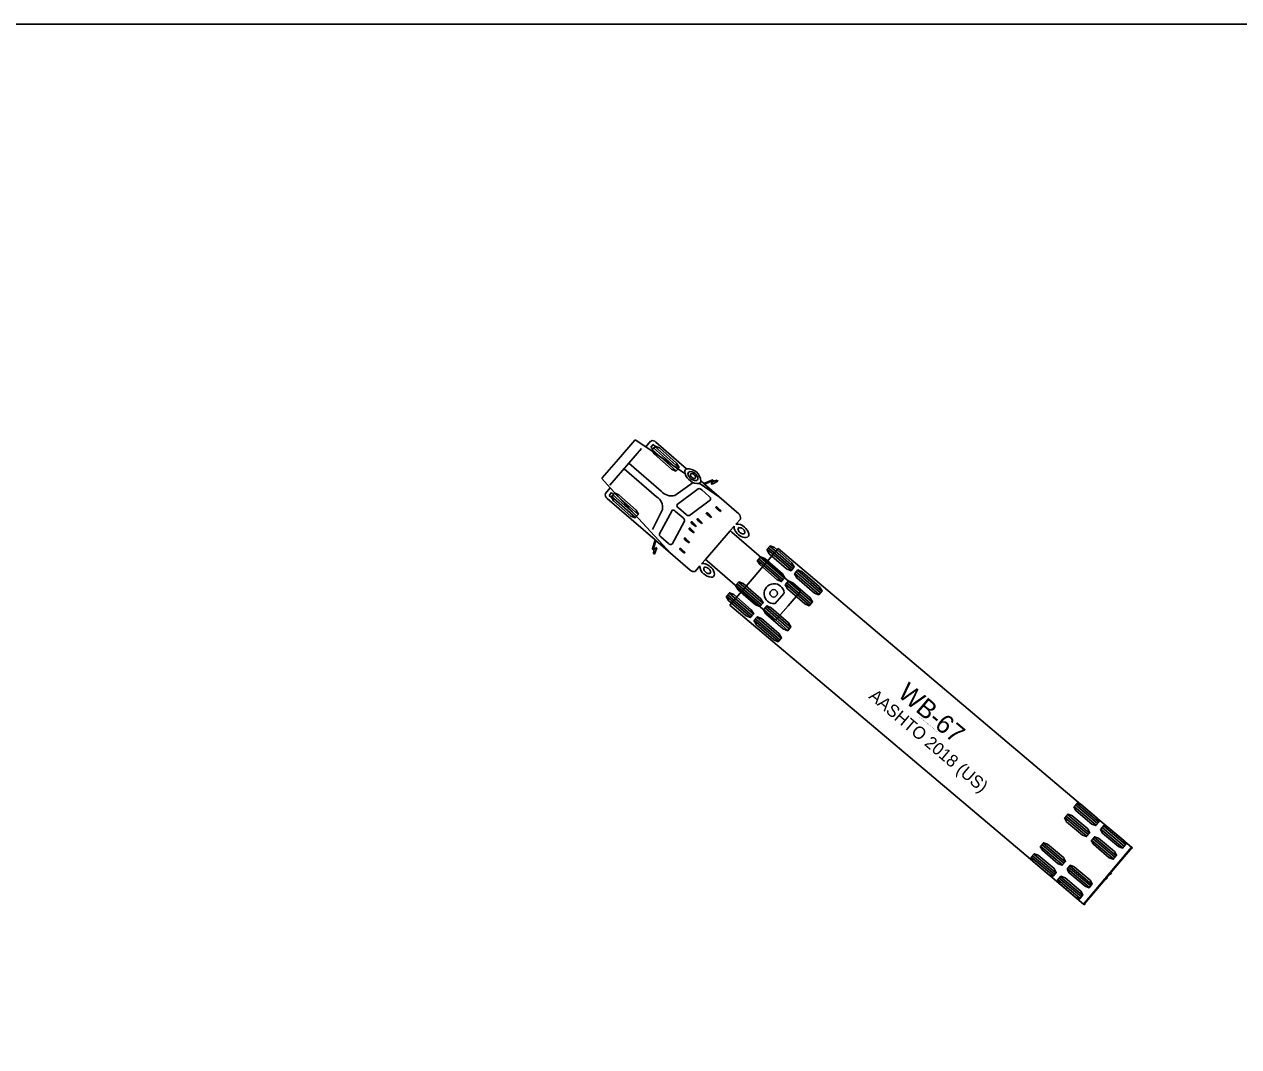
# Model space of a CAD drawing. Extents: x 973688 to 979179, y 703586 to 707602.
# Drawn here: x 977653.8 to 977792.5, y 704528.7 to 704645.4 of the extents above; entities that cross this region are included whole.
import ezdxf

# ---------------------------------------------------------------- set-up
doc = ezdxf.new("R2010")
doc.units = 0
doc.layers.add('EB Left', color=7, linetype='Continuous')
doc.layers.add('NO PLOT', color=7, linetype='Continuous')

msp = doc.modelspace()

# ---------------------------------------------------------------- linework, layer by layer
at = {"layer": 'EB Left'}
for p, q in [((977721.64, 704595.77), (977723.51, 704597.93)), ((977723.51, 704597.93), (977723.55, 704597.98)), ((977723.55, 704597.98), (977724.74, 704597.17)), ((977724.74, 704597.18), (977725.3, 704597.83)), ((977724.74, 704597.17), (977724.74, 704597.18)), ((977729.22, 704594.11), (977724.74, 704597.17)), ((977725.59, 704597.42), (977725.32, 704597.11)), ((977725.32, 704597.11), (977725.59, 704596.88)), ((977725.86, 704597.19), (977725.59, 704597.42)), ((977725.59, 704596.88), (977725.86, 704597.19)), ((977725.61, 704597.04), (977728.35, 704594.61)), ((977725.76, 704597.21), (977728.51, 704594.78)), ((977725.89, 704597.71), (977729.4, 704594.67)), ((977719.76, 704593.61), (977721.64, 704595.77)), ((977724.27, 704596.98), (977720.63, 704592.77)), ((977725.46, 704596.87), (977728.2, 704594.44)), ((977722.27, 704594.67), (977725.97, 704591.46)), ((977722.82, 704595.3), (977726.52, 704592.1)), ((977719.72, 704593.56), (977719.76, 704593.61)), ((977720.69, 704592.5), (977719.72, 704593.56)), ((977728.06, 704591.62), (977730.17, 704593.08)), ((977733.16, 704591.41), (977730.84, 704593)), ((977731.05, 704593.24), (977731.38, 704592.96)), ((977731.38, 704592.96), (977731.39, 704592.96)), ((977731.46, 704592.89), (977731.38, 704592.95)), ((977731.39, 704592.96), (977732.3, 704593.37)), ((977732.35, 704593.3), (977731.46, 704592.89)), ((977731.46, 704592.89), (977735.37, 704589.5)), ((977732.23, 704592.95), (977732.45, 704593.23)), ((977732.31, 704592.89), (977732.23, 704592.95)), ((977732.98, 704593.26), (977732.31, 704592.89)), ((977732.39, 704593.28), (977732.35, 704593.3)), ((977732.35, 704593.3), (977732.35, 704593.3)), ((977732.45, 704593.23), (977732.39, 704593.28)), ((977732.39, 704593.28), (977732.39, 704593.28)), ((977732.39, 704593.28), (977732.39, 704593.28)), ((977732.43, 704593.31), (977732.49, 704593.26)), ((977732.45, 704593.23), (977732.47, 704593.25)), ((977732.45, 704593.23), (977732.45, 704593.23)), ((977732.47, 704593.25), (977732.49, 704593.26)), ((977732.49, 704593.26), (977732.5, 704593.26)), ((977732.5, 704593.26), (977732.88, 704593.34)), ((977732.88, 704593.34), (977732.89, 704593.34)), ((977732.89, 704593.34), (977732.98, 704593.26)), ((977732.98, 704593.26), (977732.98, 704593.26)), ((977720.13, 704591.85), (977720.69, 704592.49)), ((977720.56, 704591.62), (977720.83, 704591.93)), ((977720.83, 704591.39), (977720.56, 704591.62)), ((977727.59, 704584.99), (977720.69, 704592.5)), ((977720.69, 704592.49), (977720.69, 704592.5)), ((977720.81, 704591.52), (977723.56, 704589.09)), ((977720.83, 704591.93), (977721.1, 704591.7)), ((977721.1, 704591.7), (977720.83, 704591.39)), ((977720.97, 704591.69), (977723.71, 704589.26)), ((977721.12, 704591.86), (977723.86, 704589.43)), ((977730.74, 704592.37), (977728.33, 704590.57)), ((977731.99, 704591.51), (977731.13, 704592.25)), ((977725.81, 704586.53), (977720.33, 704591.28)), ((977728.48, 704590.18), (977729.34, 704589.44)), ((977729.73, 704589.32), (977732.14, 704591.12)), ((977733.28, 704589.78), (977732.84, 704590.11)), ((977732.95, 704590.23), (977733.34, 704589.85)), ((977726.66, 704590), (977725.52, 704587.72)), ((977726.3, 704587.24), (977727.74, 704589.88)), ((977728.14, 704589.79), (977729, 704589.05)), ((977731.15, 704588.41), (977730.7, 704588.74)), ((977730.81, 704588.87), (977731.2, 704588.48)), ((977732.2, 704589.11), (977731.75, 704589.44)), ((977731.86, 704589.57), (977732.25, 704589.18)), ((977732.25, 704589.18), (977732.2, 704589.11)), ((977733.34, 704589.85), (977733.28, 704589.78)), ((977735.58, 704588.96), (977735.03, 704588.32)), ((977729.17, 704588.68), (977727.74, 704586.04)), ((977730.22, 704587.34), (977729.78, 704587.67)), ((977729.89, 704587.8), (977730.28, 704587.41)), ((977730.45, 704588.08), (977730.01, 704588.41)), ((977730.12, 704588.53), (977730.51, 704588.14)), ((977730.28, 704587.41), (977730.22, 704587.34)), ((977730.51, 704588.14), (977730.45, 704588.08)), ((977731.2, 704588.48), (977731.15, 704588.41)), ((977734.39, 704587.58), (977731.56, 704584.31)), ((977734.84, 704588.1), (977734.39, 704587.59)), ((977734.39, 704587.59), (977734.57, 704587.43)), ((977734.57, 704587.43), (977742.4, 704580.64)), ((977725.53, 704585.56), (977725.81, 704586.52)), ((977725.89, 704586.46), (977725.61, 704585.52)), ((977725.81, 704586.52), (977725.81, 704586.53)), ((977725.89, 704586.46), (977725.82, 704586.53)), ((977729.8, 704583.07), (977725.89, 704586.46)), ((977727.33, 704586.13), (977726.47, 704586.87)), ((977729.68, 704586.2), (977729.22, 704586.55)), ((977729.33, 704586.67), (977729.73, 704586.27)), ((977729.73, 704586.27), (977729.68, 704586.2)), ((977725.61, 704585.52), (977725.61, 704585.52)), ((977725.61, 704585.52), (977725.63, 704585.48)), ((977725.67, 704585.38), (977725.61, 704585.44)), ((977725.63, 704585.48), (977725.63, 704585.48)), ((977725.63, 704585.48), (977725.63, 704585.48)), ((977725.63, 704585.48), (977725.69, 704585.43)), ((977725.64, 704584.98), (977725.67, 704585.38)), ((977725.73, 704584.9), (977725.64, 704584.98)), ((977725.64, 704584.98), (977725.64, 704584.98)), ((977725.69, 704585.43), (977725.67, 704585.41)), ((977725.67, 704585.41), (977725.67, 704585.38)), ((977725.67, 704585.38), (977725.67, 704585.38)), ((977725.69, 704585.43), (977725.93, 704585.68)), ((977725.69, 704585.43), (977725.69, 704585.43)), ((977725.74, 704584.9), (977725.73, 704584.9)), ((977726.01, 704585.62), (977725.74, 704584.9)), ((977725.93, 704585.68), (977726.01, 704585.62)), ((977729.17, 704585.03), (977728.73, 704585.36)), ((977728.84, 704585.49), (977729.23, 704585.1)), ((977729.23, 704585.1), (977729.17, 704585.03)), ((977739.85, 704585.57), (977737.11, 704582.32)), ((977737.82, 704584.56), (977740.59, 704582.16)), ((977738.6, 704585.46), (977741.37, 704583.06)), ((977738.75, 704585.64), (977741.52, 704583.23)), ((977738.9, 704585.81), (977741.67, 704583.41)), ((977775.89, 704555.1), (977739.85, 704585.57)), ((977730.92, 704583.58), (977730.37, 704582.94)), ((977731.56, 704584.31), (977731.11, 704583.79)), ((977731.74, 704584.16), (977731.56, 704584.31)), ((977739.57, 704577.37), (977731.74, 704584.16)), ((977737.52, 704584.22), (977740.29, 704581.81)), ((977737.67, 704584.39), (977740.44, 704581.99)), ((977737.11, 704582.32), (977734.36, 704579.07)), ((977740.99, 704581.81), (977743.76, 704579.41)), ((977741.77, 704582.71), (977744.54, 704580.31)), ((977741.92, 704582.89), (977744.69, 704580.48)), ((977742.07, 704583.06), (977744.84, 704580.66)), ((977734.26, 704580.45), (977737.03, 704578.05)), ((977735.04, 704581.36), (977737.81, 704578.95)), ((977735.19, 704581.53), (977737.96, 704579.13)), ((977735.34, 704581.7), (977738.11, 704579.3)), ((977739.48, 704579.25), (977740.54, 704580.47)), ((977740.69, 704581.47), (977743.46, 704579.06)), ((977740.84, 704581.64), (977743.61, 704579.24)), ((977742.4, 704580.64), (977740.99, 704579.01)), ((977733.96, 704580.11), (977736.73, 704577.71)), ((977734.11, 704580.28), (977736.88, 704577.88)), ((977734.36, 704579.07), (977770.41, 704548.61)), ((977740.99, 704579.01), (977739.57, 704577.37)), ((977737.43, 704577.7), (977740.2, 704575.3)), ((977738.21, 704578.61), (977740.98, 704576.2)), ((977738.36, 704578.78), (977741.13, 704576.38)), ((977738.51, 704578.95), (977741.28, 704576.55)), ((977737.13, 704577.36), (977739.9, 704574.96)), ((977737.28, 704577.53), (977740.05, 704575.13)), ((977773.66, 704556.09), (977776.18, 704553.96)), ((977773.81, 704556.26), (977776.33, 704554.13)), ((977773.96, 704556.44), (977776.48, 704554.31)), ((977772.6, 704554.83), (977775.12, 704552.7)), ((977772.74, 704555), (977775.26, 704552.87)), ((977772.89, 704555.18), (977775.41, 704553.05)), ((977780.22, 704551.44), (977775.89, 704555.1)), ((977776.72, 704553.51), (977779.24, 704551.38)), ((977776.86, 704553.68), (977779.38, 704551.55)), ((977777.01, 704553.86), (977779.53, 704551.73)), ((977769.83, 704551.56), (977772.35, 704549.43)), ((977769.98, 704551.73), (977772.5, 704549.6)), ((977770.13, 704551.91), (977772.65, 704549.78)), ((977780.22, 704551.44), (977774.73, 704544.95)), ((977775.65, 704552.25), (977778.17, 704550.12)), ((977775.8, 704552.42), (977778.32, 704550.29)), ((977775.95, 704552.6), (977778.47, 704550.47)), ((977777.9, 704548.59), (977780.25, 704551.36)), ((977780.28, 704551.4), (977780.22, 704551.44)), ((977780.25, 704551.36), (977780.25, 704551.36)), ((977780.26, 704551.38), (977780.28, 704551.4)), ((977768.77, 704550.3), (977771.29, 704548.17)), ((977768.91, 704550.47), (977771.43, 704548.34)), ((977769.06, 704550.65), (977771.58, 704548.52)), ((977770.41, 704548.61), (977774.74, 704544.95)), ((977772.89, 704548.97), (977775.41, 704546.84)), ((977773.03, 704549.15), (977775.55, 704547.02)), ((977773.18, 704549.32), (977775.7, 704547.19)), ((977777.88, 704548.56), (977777.7, 704548.35)), ((977777.76, 704548.31), (977777.93, 704548.51)), ((977777.88, 704548.56), (977777.9, 704548.59)), ((977777.93, 704548.51), (977777.88, 704548.56)), ((977777.93, 704548.51), (977777.93, 704548.51)), ((977771.82, 704547.71), (977774.34, 704545.58)), ((977771.97, 704547.89), (977774.49, 704545.76)), ((977772.12, 704548.06), (977774.64, 704545.93)), ((977774.82, 704544.94), (977777.17, 704547.72)), ((977777.17, 704547.72), (977777.19, 704547.75)), ((977777.36, 704547.95), (977777.19, 704547.75)), ((977777.19, 704547.75), (977777.24, 704547.7)), ((977777.24, 704547.7), (977777.42, 704547.91)), ((977777.24, 704547.7), (977777.24, 704547.7)), ((977777.37, 704547.95), (977777.7, 704548.35)), ((977777.53, 704548.15), (977777.48, 704548.2)), ((977774.74, 704544.95), (977774.79, 704544.91)), ((977774.79, 704544.91), (977774.8, 704544.92)), ((977774.82, 704544.94), (977774.82, 704544.94))]:
    msp.add_line(p, q, dxfattribs=at)
for points in [[(977725.42, 704596.83), (977725.8, 704597.25), (977726.3, 704597.04), (977728.27, 704595.29), (977728.54, 704594.82), (977728.17, 704594.39), (977727.67, 704594.61), (977725.69, 704596.36)], [(977720.78, 704591.48), (977721.16, 704591.91), (977721.65, 704591.7), (977723.63, 704589.94), (977723.9, 704589.47), (977723.52, 704589.05), (977723.02, 704589.26), (977721.05, 704591.01)], [(977737.48, 704584.17), (977737.85, 704584.6), (977738.35, 704584.4), (977740.35, 704582.67), (977740.62, 704582.2), (977740.25, 704581.77), (977739.75, 704581.98), (977737.75, 704583.71)], [(977738.56, 704585.42), (977738.93, 704585.85), (977739.43, 704585.65), (977741.43, 704583.92), (977741.7, 704583.45), (977741.33, 704583.02), (977740.83, 704583.22), (977738.83, 704584.95)], [(977740.65, 704581.42), (977741.03, 704581.85), (977741.53, 704581.65), (977743.52, 704579.92), (977743.8, 704579.45), (977743.42, 704579.02), (977742.92, 704579.23), (977740.93, 704580.96)], [(977741.73, 704582.67), (977742.11, 704583.1), (977742.61, 704582.9), (977744.6, 704581.17), (977744.88, 704580.7), (977744.5, 704580.27), (977744, 704580.47), (977742.01, 704582.2)], [(977733.92, 704580.07), (977734.29, 704580.5), (977734.8, 704580.29), (977736.79, 704578.56), (977737.07, 704578.1), (977736.69, 704577.66), (977736.19, 704577.87), (977734.2, 704579.6)], [(977735, 704581.31), (977735.38, 704581.74), (977735.88, 704581.54), (977737.87, 704579.81), (977738.15, 704579.34), (977737.77, 704578.91), (977737.27, 704579.12), (977735.28, 704580.85)], [(977738.18, 704578.56), (977738.55, 704578.99), (977739.05, 704578.79), (977741.05, 704577.06), (977741.32, 704576.59), (977740.95, 704576.16), (977740.45, 704576.37), (977738.45, 704578.1)], [(977737.09, 704577.32), (977737.47, 704577.75), (977737.97, 704577.54), (977739.97, 704575.81), (977740.24, 704575.35), (977739.87, 704574.91), (977739.37, 704575.12), (977737.37, 704576.85)], [(977773.62, 704556.04), (977773.99, 704556.48), (977774.46, 704556.32), (977776.27, 704554.78), (977776.51, 704554.35), (977776.15, 704553.91), (977775.68, 704554.08), (977773.87, 704555.62)], [(977772.56, 704554.78), (977772.93, 704555.22), (977773.39, 704555.06), (977775.21, 704553.52), (977775.45, 704553.09), (977775.08, 704552.65), (977774.62, 704552.82), (977772.8, 704554.35)], [(977775.61, 704552.2), (977775.98, 704552.64), (977776.45, 704552.47), (977778.26, 704550.94), (977778.5, 704550.51), (977778.13, 704550.07), (977777.67, 704550.24), (977775.86, 704551.77)], [(977776.68, 704553.46), (977777.05, 704553.9), (977777.51, 704553.73), (977779.33, 704552.2), (977779.57, 704551.77), (977779.2, 704551.33), (977778.74, 704551.5), (977776.92, 704553.03)], [(977769.79, 704551.51), (977770.16, 704551.95), (977770.63, 704551.78), (977772.44, 704550.25), (977772.68, 704549.82), (977772.31, 704549.38), (977771.85, 704549.55), (977770.04, 704551.08)], [(977768.73, 704550.25), (977769.1, 704550.69), (977769.56, 704550.52), (977771.38, 704548.99), (977771.62, 704548.56), (977771.25, 704548.12), (977770.79, 704548.29), (977768.97, 704549.82)], [(977772.85, 704548.93), (977773.22, 704549.37), (977773.68, 704549.2), (977775.5, 704547.67), (977775.74, 704547.24), (977775.37, 704546.8), (977774.91, 704546.97), (977773.09, 704548.5)], [(977771.78, 704547.67), (977772.15, 704548.11), (977772.62, 704547.94), (977774.43, 704546.41), (977774.67, 704545.98), (977774.3, 704545.54), (977773.84, 704545.71), (977772.03, 704547.24)]]:
    msp.add_lwpolyline(points, close=True, dxfattribs=at)
for centre, radius in [((977739.35, 704580.43), 0.424), ((977780.28, 704551.35), 0.0266), ((977774.84, 704544.91), 0.0266)]:
    msp.add_circle(centre, radius, dxfattribs=at)
for centre, radius, start, end in [((977725.52, 704597.39), 0.486, 40.6862, 116.6373), ((977729.61, 704594.28), 0.425, 117.1632, 203.6996), ((977729.52, 704593.14), 1.53, 3.593, 94.6021), ((977729.92, 704594.08), 0.366, 147.1526, 219.6336), ((977729.89, 704593.7), 0.634, 39.6841, 115.6858), ((977730.83, 704594.66), 1.7, 199.021, 234.929), ((977730.66, 704594.44), 1.19, 210.2315, 246.1208), ((977729.99, 704593.97), 0.158, 144.0715, 205.5842), ((977730.38, 704594.12), 0.575, 202.1754, 238.7457), ((977730.61, 704594.11), 1.14, 227.8048, 281.6074), ((977729.99, 704593.88), 0.223, 56.3352, 125.9377), ((977730.26, 704593.82), 0.263, 228.0352, 301.9371), ((977729.87, 704593.53), 0.589, 21.8558, 64.8385), ((977730.4, 704593.74), 0.44, 240.8945, 304.7074), ((977729.72, 704593.32), 1.03, 21.9239, 50.3104), ((977730.25, 704593.69), 0.17, 326.7693, 20.8337), ((977730.39, 704593.56), 0.317, 324.9505, 26.5429), ((977730.71, 704593.32), 0.347, 291.4275, 346.2381), ((977732.34, 704593.34), 0.0522, 47.9829, 152.8375), ((977732.32, 704593.29), 0.108, 12.0766, 58.2591), ((977720.59, 704591.69), 0.486, 161.5632, 237.5143), ((977727.67, 704593.08), 1.52, 220.6803, 285.1077), ((977730.84, 704592), 0.387, 41.5355, 104.7674), ((977731.82, 704591.22), 0.332, 341.7569, 60.1789), ((977725.15, 704590.19), 1.52, 353.0928, 57.5202), ((977728.6, 704590.45), 0.296, 155.819, 246.1167), ((977732.93, 704590.27), 0.184, 170.2551, 242.1471), ((977732.81, 704590.16), 0.157, 28.4446, 115.5543), ((977727.89, 704589.63), 0.296, 32.0838, 122.3815), ((977728.79, 704588.73), 0.387, 353.4356, 56.6626), ((977729.63, 704589.7), 0.387, 221.5379, 284.765), ((977730.68, 704588.79), 0.157, 28.4446, 115.5543), ((977730.79, 704588.9), 0.184, 170.2551, 242.1471), ((977731.73, 704589.49), 0.157, 28.4446, 115.5543), ((977731.84, 704589.6), 0.184, 170.2551, 242.1471), ((977734.96, 704589.03), 0.619, 353.2606, 49.1023), ((977729.74, 704587.69), 0.184, 36.0534, 107.9455), ((977729.83, 704587.82), 0.157, 162.6463, 249.7559), ((977729.98, 704588.46), 0.157, 28.4446, 115.5543), ((977730.06, 704588.55), 0.157, 162.6463, 249.7559), ((977735.56, 704587.99), 0.729, 170.7778, 213.2918), ((977736.44, 704588.46), 1.73, 210.4751, 235.2736), ((977735.21, 704587.2), 1.14, 44.679, 99.4703), ((977735.44, 704587.77), 0.169, 100.5472, 200.6659), ((977735.98, 704587.93), 0.732, 197.692, 243.9264), ((977735.45, 704587.41), 0.522, 46.9308, 94.0949), ((977735.42, 704587.25), 0.664, 15.9747, 54.1964), ((977735.89, 704587.38), 0.172, 291.6481, 18.7987), ((977735.13, 704586.89), 1.42, 14.1043, 51.1721), ((977726.68, 704587.2), 0.387, 173.4331, 236.6651), ((977727.59, 704586.34), 0.332, 218.0217, 296.4437), ((977729.29, 704586.68), 0.157, 162.6463, 249.7559), ((977729.2, 704586.55), 0.184, 36.0534, 107.9455), ((977736.16, 704587.94), 1.14, 231.8156, 273.3363), ((977735.86, 704587.57), 0.362, 235.7627, 284.8037), ((977736.17, 704587.14), 0.346, 278.6945, 15.7076), ((977725.56, 704585.52), 0.0522, 125.3631, 230.2177), ((977725.61, 704585.55), 0.108, 219.9414, 266.1239), ((977728.69, 704585.38), 0.184, 36.0534, 107.9455), ((977728.78, 704585.51), 0.157, 162.6463, 249.7559), ((977732.06, 704583.55), 1.14, 178.7302, 233.5215), ((977731.33, 704583.1), 0.729, 64.9088, 107.4228), ((977731.53, 704583.25), 0.169, 77.5346, 177.6533), ((977731.88, 704583.29), 0.522, 184.1056, 231.2698), ((977731.44, 704582.69), 0.732, 34.2741, 80.5085), ((977730.98, 704582.16), 1.73, 42.9269, 67.7254), ((977731.46, 704582.51), 1.14, 4.8642, 46.385), ((977730.21, 704583.54), 0.619, 229.0982, 284.94), ((977732.35, 704583.68), 1.42, 227.0284, 264.0963), ((977732.03, 704583.34), 0.664, 224.0041, 262.2258), ((977731.97, 704582.86), 0.172, 259.4019, 346.5525), ((977731.78, 704582.86), 0.362, 353.3968, 42.4378), ((977732.25, 704582.61), 0.346, 262.493, 359.506), ((977739.4, 704580.39), 1.14, 4.1003, 274.1003), ((977781.81, 704550.08), 2.02, 139.7944, 140.4782), ((977777.39, 704547.93), 0.0353, 143.1306, 321.4803), ((977777.39, 704547.93), 0.0352, 319.8197, 138.8201), ((977777.73, 704548.33), 0.0352, 140.7687, 319.7692), ((977777.73, 704548.33), 0.0354, 324.086, 136.2714), ((977774.84, 704544.91), 0.0363, 158.8719, 120.0332)]:
    msp.add_arc(centre, radius, start, end, dxfattribs=at)
for centre, major_axis, start_param, end_param in [((977732.36, 704593.34), (-0.0591, 0.0512), 0.569648, 1.840391), ((977732.36, 704593.34), (-0.0591, 0.0512), 2.398717, 3.668019), ((977725.57, 704585.5), (0.0591, -0.0512), 1.301202, 2.571945), ((977725.57, 704585.5), (-0.0591, 0.0512), 2.615166, 3.884468)]:
    msp.add_ellipse(centre, major_axis=major_axis, ratio=0.544872, start_param=start_param, end_param=end_param, dxfattribs=at)
at = {"layer": 'NO PLOT'}
msp.add_lwpolyline([(977518.51, 704645.43), (978198.51, 704645.43), (978198.51, 704205.43), (977518.51, 704205.43)], close=True, dxfattribs=at)

# ---------------------------------------------------------------- texts
at = {"layer": 'EB Left'}
for s, height, p in [('WB-67', 2.125, (977753.4, 704568.77)), ('AASHTO 2018 (US)', 1.4167, (977750.12, 704568.53)), ('(c) 2022 Transoft Solutions, Inc. All rights reserved.', 0.085, (977755.99, 704566.3))]:
    msp.add_text(s, height=height, rotation=319.7944, dxfattribs=at).set_placement(p)

doc.saveas('drawing.dxf')
